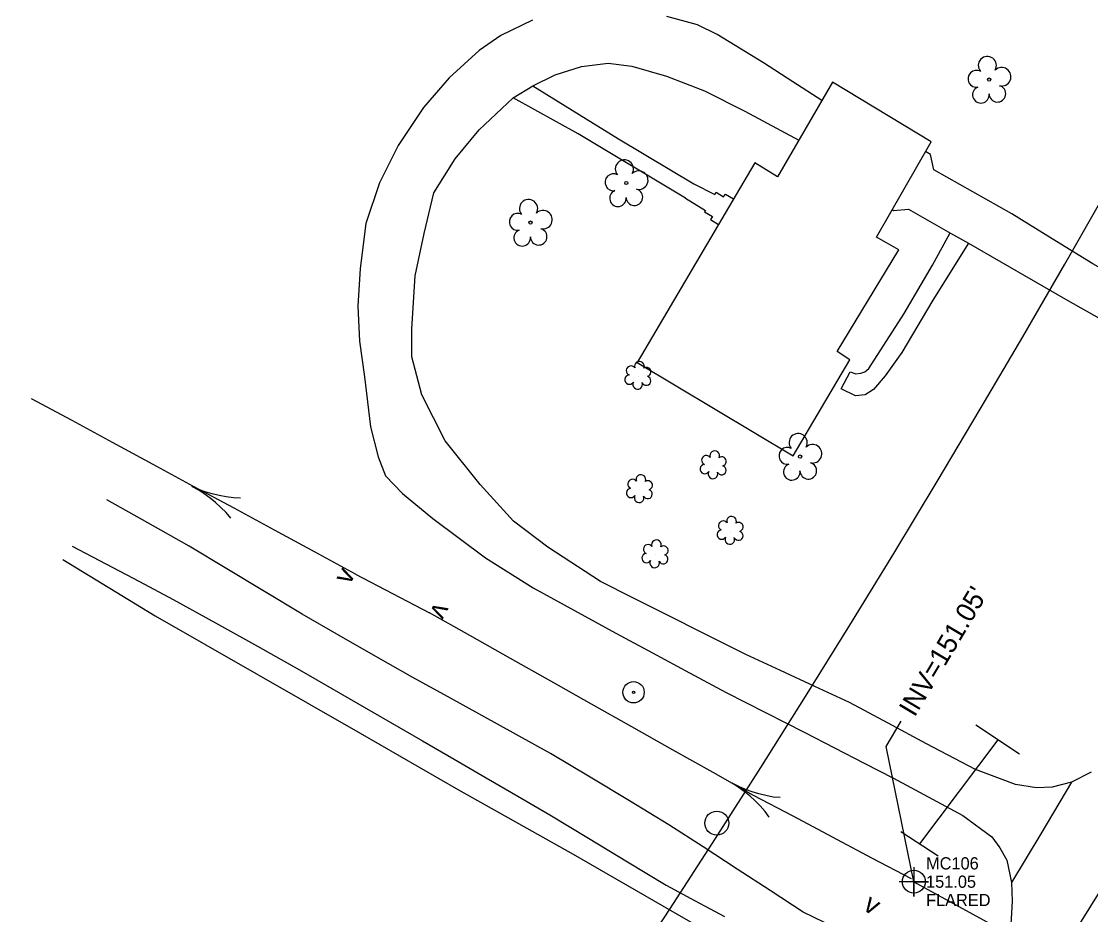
# Model space of a CAD drawing. Extents: x 2262665 to 2270527, y 505476 to 514960.
# Drawn here: x 2265611.2 to 2265830, y 508854 to 509036.7 of the extents above; entities that cross this region are included whole.
import ezdxf

# ---------------------------------------------------------------- set-up
doc = ezdxf.new("R2010")
doc.units = 0
for name, color, linetype in [('Exist Building', 7, 'Continuous'), ('Exist Horizontal Alignment', 7, 'Continuous'), ('Exist Hydro Stream Flow Arrow CELL', 7, 'Continuous'), ('Exist Hydro Stream or Body of Water', 7, 'Continuous'), ('Exist Other Culture Area Outline', 7, 'Continuous'), ('Exist Other Culture Fence Line', 7, 'Continuous'), ('Exist Right of Way Control of Access Line', 7, 'Continuous'), ('Exist Roads Change in Surface', 7, 'Continuous'), ('Exist Roads EOP Other', 7, 'Continuous'), ('Exist Roads EOT', 7, 'Continuous'), ('Exist Roads Soil', 7, 'Continuous'), ('Exist Structure Minor Culvert Topo', 7, 'Continuous'), ('Exist Structure Minor Culvert Topo Terminator', 7, 'Continuous'), ('Exist Structure Minor Head and End Wall', 7, 'Continuous'), ('Exist Structure Minor Pipes RCP 15 Inch', 7, 'Continuous'), ('Exist Structure Minor Pipes RCP 15 Inch Cogo Comment', 7, 'Continuous'), ('Exist Structure Minor Pipes RCP 15 Inch Cogo Elevation', 7, 'Continuous'), ('Exist Structure Minor Pipes RCP 15 Inch Cogo Number', 7, 'Continuous'), ('Exist Structure Minor Pipes RCP 15 Inch Cogo Point CELL', 7, 'Continuous'), ('Exist Structure Minor Pipes RCP 15 Inch Invert', 7, 'Continuous'), ('Exist Structure Minor Pipes RCP 15 Inch Leader', 7, 'Continuous'), ('Exist Utilities Other Located Object CELL', 7, 'Continuous'), ('Exist Utilities Other Pole CELL', 7, 'Continuous'), ('Exist Vegetation Shrub CELL', 7, 'Continuous'), ('Exist Vegetation Tree CELL', 7, 'Continuous')]:
    doc.layers.add(name, color=color, linetype=linetype)

msp = doc.modelspace()

# ---------------------------------------------------------------- linework, layer by layer
at = {"layer": 'Exist Building'}
msp.add_lwpolyline([(2265797.38, 509012.08), (2265777.23, 509024.28), (2265765.98, 509004.92), (2265761.29, 509007.78), (2265737.24, 508966.91), (2265769.13, 508947.85), (2265780.79, 508967.49), (2265778.19, 508969.17), (2265790.76, 508989.96), (2265786.19, 508992.57)], close=True, dxfattribs=at)
at = {"layer": 'Exist Horizontal Alignment'}
msp.add_arc((2263436.25, 510359.19), 2882, 309.60499, 355.6461, dxfattribs=at)
at = {"layer": 'Exist Hydro Stream Flow Arrow CELL'}
for p, q in [((2265650.58, 508939.36), (2265650.58, 508939.36)), ((2265761.05, 508878.4), (2265761.05, 508878.4))]:
    msp.add_line(p, q, dxfattribs=at)
for points in [[(2265656.08, 508939.22), (2265654.61, 508939.27), (2265653.13, 508939.48), (2265651.67, 508939.71), (2265650.26, 508940.05), (2265648.84, 508940.48), (2265647.44, 508940.99), (2265646.09, 508941.57)], [(2265654.06, 508935.11), (2265653.12, 508936.24), (2265652.05, 508937.28), (2265650.97, 508938.29), (2265649.84, 508939.2), (2265648.63, 508940.05), (2265647.37, 508940.86), (2265646.09, 508941.57)], [(2265766.53, 508877.93), (2265765.07, 508878.06), (2265763.6, 508878.36), (2265762.16, 508878.68), (2265760.77, 508879.1), (2265759.38, 508879.61), (2265758.01, 508880.2), (2265756.7, 508880.86)], [(2265764.28, 508873.94), (2265763.41, 508875.12), (2265762.39, 508876.23), (2265761.38, 508877.3), (2265760.3, 508878.27), (2265759.15, 508879.2), (2265757.93, 508880.07), (2265756.7, 508880.86)]]:
    msp.add_lwpolyline(points, dxfattribs=at)
at = {"layer": 'Exist Hydro Stream or Body of Water'}
for points in [[(2265679.62, 508923.66), (2265671.33, 508928.14), (2265663.04, 508932.63), (2265654.75, 508937.11), (2265646.46, 508941.59), (2265638.16, 508946.08), (2265629.87, 508950.56), (2265621.58, 508955.05), (2265613.29, 508959.53)], [(2265793.37, 508861.31), (2265785.29, 508865.58), (2265777.21, 508869.85), (2265769.13, 508874.12), (2265761.05, 508878.4), (2265752.76, 508883.07), (2265744.47, 508887.74), (2265736.17, 508892.4), (2265727.88, 508897.07), (2265719.59, 508901.74), (2265711.3, 508906.41), (2265703.01, 508911.08), (2265694.71, 508915.75)]]:
    msp.add_lwpolyline(points, dxfattribs=at)
at = {"layer": 'Exist Other Culture Area Outline'}
for points in [[(2265715.85, 509023.5), (2265733.4, 509012.68), (2265748.86, 509003.49)], [(2265747.11, 509000.56), (2265725.15, 509013.7), (2265711.88, 509021.04)], [(2265748.86, 509003.49), (2265753.13, 509001.3), (2265753.43, 509001.78), (2265754.92, 509000.82), (2265755.29, 509001.4), (2265756.95, 509000.4)], [(2265747.11, 509000.56), (2265751.23, 508998.03), (2265751.03, 508997.73), (2265752.63, 508996.78), (2265752.23, 508996.17), (2265753.88, 508995.18)], [(2265805.02, 508991.37), (2265797.75, 508979.71), (2265791.41, 508968.97), (2265788.02, 508964.18), (2265785.61, 508961.4), (2265783.9, 508960.31), (2265781.89, 508960.15), (2265778.96, 508961.57), (2265780.81, 508965.05), (2265781.97, 508964.62), (2265783.04, 508964.73), (2265783.86, 508965.02), (2265784.65, 508965.68), (2265791.88, 508976.97), (2265797.71, 508986.87), (2265801.27, 508993.43)]]:
    msp.add_lwpolyline(points, dxfattribs=at)
at = {"layer": 'Exist Other Culture Fence Line'}
msp.add_lwpolyline([(2265619.68, 508926.63), (2265638.62, 508915.13), (2265680.55, 508891.11), (2265700.66, 508879.56), (2265724.16, 508866.35), (2265762.31, 508844.37), (2265717.97, 508792.31)], dxfattribs=at)
at = {"layer": 'Exist Right of Way Control of Access Line'}
for radius, end in [(2754.56, 355.6461), (2954.56, 339.73535)]:
    msp.add_arc((2263436.25, 510359.19), radius, 309.60499, end, dxfattribs=at)
at = {"layer": 'Exist Roads Change in Surface'}
msp.add_lwpolyline([(2265826.1, 508881.12), (2265819.85, 508870.51), (2265813.82, 508860.56)], dxfattribs=at)
at = {"layer": 'Exist Roads EOP Other'}
for points in [[(2265775.04, 509020.52), (2265769.08, 509024.37), (2265763.12, 509028.22), (2265753.6, 509034.01), (2265749.56, 509035.97), (2265743.28, 509037.71)], [(2265715.82, 509036.94), (2265709.35, 509033.85), (2265704.9, 509030.77), (2265698.75, 509025.16), (2265693.49, 509019.11), (2265688.3, 509011.29), (2265684.48, 509003.66), (2265681.72, 508995.34), (2265680.55, 508986.13), (2265680.08, 508978.43), (2265680.42, 508971.28), (2265681.46, 508964.01), (2265682.67, 508953.79), (2265684.25, 508947.66), (2265685.74, 508943.77), (2265689.18, 508940.16), (2265695.43, 508935.06), (2265700.8, 508931.01), (2265706.17, 508926.95), (2265715.93, 508920.87), (2265724.4, 508916.22), (2265732.86, 508911.58), (2265740.4, 508907.54), (2265747.93, 508903.49), (2265755.47, 508899.45), (2265763.52, 508895.34), (2265771.58, 508891.24), (2265777.62, 508888.12), (2265783.66, 508885.01), (2265789.71, 508881.89), (2265796.81, 508878.08), (2265803.92, 508874.27), (2265809.8, 508869.89), (2265811.48, 508867.67), (2265812.89, 508865.14), (2265813.82, 508860.56), (2265813.96, 508856.74), (2265813.65, 508850.79)], [(2265830.16, 508883.15), (2265826.1, 508881.12), (2265822.18, 508880.04), (2265818.93, 508879.91), (2265814.67, 508880.61), (2265806.5, 508883.66), (2265796.47, 508888.94), (2265788.58, 508893.16), (2265780.69, 508897.38), (2265773.62, 508900.65), (2265766.55, 508903.91), (2265759.48, 508907.18), (2265751.26, 508911.3), (2265743.04, 508915.43), (2265736.37, 508918.8), (2265729.7, 508922.17), (2265718.95, 508929.15), (2265711.9, 508934.49), (2265705.12, 508941.97), (2265697.94, 508950.94), (2265693.14, 508960.31), (2265691.1, 508968.07), (2265691.09, 508973.79), (2265691.83, 508984.66), (2265693.62, 508993.31), (2265695.63, 509001.67), (2265700.01, 509008.61), (2265704.91, 509014.5), (2265711.88, 509021.04), (2265715.85, 509023.5), (2265720.46, 509025.77), (2265725.85, 509027.48), (2265731.31, 509028.19), (2265736.17, 509027.58), (2265743.21, 509025.49), (2265751.01, 509022.52), (2265759.25, 509018.33), (2265770.33, 509012.41)], [(2265884.33, 508968.55), (2265879.17, 508967.38), (2265873.94, 508966.34), (2265871.19, 508966.3), (2265866.15, 508966.71), (2265861.73, 508969.31), (2265852.09, 508974.77), (2265844.48, 508979.15), (2265837.47, 508983.14), (2265830.46, 508987.14), (2265822.19, 508992.25), (2265813.93, 508997.35), (2265805.95, 509001.85), (2265797.98, 509006.34), (2265797.27, 509009.51), (2265796.22, 509010.07)], [(2265789.44, 508998.23), (2265789.73, 508998.06), (2265792.8, 508998.29), (2265801.33, 508993.39), (2265805.02, 508991.37), (2265811.65, 508987.54), (2265818.28, 508983.71), (2265824.91, 508979.88), (2265832.25, 508975.72), (2265839.58, 508971.56), (2265848.07, 508966.25), (2265853.84, 508962.64), (2265861.31, 508958.35), (2265863.99, 508955.27), (2265866.59, 508950.54), (2265867.86, 508947.39), (2265869.22, 508942.6)]]:
    msp.add_lwpolyline(points, dxfattribs=at)
at = {"layer": 'Exist Roads EOT'}
msp.add_lwpolyline([(2265966, 509095.96), (2265942.58, 509050.45), (2265904.19, 508979.11), (2265863.41, 508909.33), (2265820.21, 508839.95), (2265775.13, 508772.3)], dxfattribs=at)
at = {"layer": 'Exist Roads Soil'}
for points in [[(2265777.68, 508851.37), (2265771.22, 508854.53), (2265764.47, 508858.93), (2265757.73, 508863.32), (2265750.74, 508867.86), (2265743.75, 508872.4), (2265735.67, 508877.25), (2265727.6, 508882.11), (2265719.53, 508886.96), (2265712.49, 508890.85), (2265705.44, 508894.73), (2265698.4, 508898.61), (2265691.35, 508902.5), (2265683.78, 508906.81), (2265676.22, 508911.12), (2265668.65, 508915.43), (2265660.94, 508920.08), (2265653.24, 508924.73), (2265645.53, 508929.39), (2265637.11, 508934.12), (2265628.69, 508938.85)], [(2265621.58, 508929.36), (2265628.49, 508925.73), (2265635.39, 508922.11), (2265642.3, 508918.49), (2265650.91, 508913.68), (2265659.53, 508908.88), (2265668.15, 508904.08), (2265676.52, 508899.24), (2265684.9, 508894.4), (2265693.28, 508889.56), (2265699.79, 508885.77), (2265706.31, 508881.99), (2265712.83, 508878.2), (2265719.35, 508874.41), (2265727.29, 508869.62), (2265735.23, 508864.83), (2265743.17, 508860.04), (2265749.14, 508856.82), (2265755.11, 508853.6)]]:
    msp.add_lwpolyline(points, dxfattribs=at)
at = {"layer": 'Exist Structure Minor Culvert Topo'}
for p, q in [((2265679.62, 508923.66), (2265694.71, 508915.75)), ((2265811.05, 508889.78), (2265795.04, 508868.51))]:
    msp.add_line(p, q, dxfattribs=at)
at = {"layer": 'Exist Structure Minor Head and End Wall'}
for p, q in [((2265815.49, 508886.85), (2265806.54, 508892.74)), ((2265791.21, 508870.99), (2265798.85, 508866.05))]:
    msp.add_line(p, q, dxfattribs=at)
at = {"layer": 'Exist Structure Minor Pipes RCP 15 Inch'}
msp.add_line((2265793.86, 508860.74), (2265846.5, 508831.94), dxfattribs=at)
at = {"layer": 'Exist Structure Minor Pipes RCP 15 Inch Cogo Point CELL'}
msp.add_lwpolyline([(2265793.86, 508863.74), (2265793.86, 508857.74), (2265793.86, 508860.74), (2265796.86, 508860.74), (2265790.86, 508860.74)], dxfattribs=at)
msp.add_circle((2265793.86, 508860.74), 2.34, dxfattribs=at)
at = {"layer": 'Exist Structure Minor Pipes RCP 15 Inch Leader'}
msp.add_lwpolyline([(2265793.86, 508860.74), (2265788.21, 508888.38), (2265791.28, 508893.54)], dxfattribs=at)
at = {"layer": 'Exist Utilities Other Located Object CELL'}
for radius in [2.18, 0.24]:
    msp.add_circle((2265736.49, 508899.48), radius, dxfattribs=at)
at = {"layer": 'Exist Utilities Other Pole CELL'}
msp.add_circle((2265753.53, 508872.72), 2.46, dxfattribs=at)
at = {"layer": 'Exist Vegetation Shrub CELL'}
for p, q in [((2265737.46, 508964.14), (2265737.46, 508964.14)), ((2265752.87, 508945.84), (2265752.87, 508945.84)), ((2265737.77, 508940.95), (2265737.77, 508940.95)), ((2265756.33, 508932.43), (2265756.33, 508932.43)), ((2265740.96, 508927.61), (2265740.96, 508927.61))]:
    msp.add_line(p, q, dxfattribs=at)
for centre, radius, start, end in [((2265735.98, 508965.27), 0.968, 35.8908, 245.4216), ((2265737.69, 508966.18), 0.99, 334.8391, 200.4717), ((2265739.14, 508965.01), 0.929, 284.4567, 126.0861), ((2265735.66, 508963.43), 0.955, 95.1099, 327.9534), ((2265739.1, 508963.21), 0.937, 204.9913, 73.4601), ((2265737.34, 508962.46), 0.984, 151.2797, 21.387), ((2265751.39, 508946.96), 0.968, 35.8908, 245.4216), ((2265753.1, 508947.88), 0.99, 334.8391, 200.4717), ((2265751.07, 508945.13), 0.955, 95.1099, 327.9534), ((2265754.51, 508944.91), 0.937, 204.9913, 73.4601), ((2265754.55, 508946.71), 0.929, 284.4567, 126.0861), ((2265738, 508942.99), 0.99, 334.8391, 200.4717), ((2265752.75, 508944.15), 0.984, 151.2797, 21.387), ((2265736.28, 508942.08), 0.968, 35.8908, 245.4216), ((2265739.44, 508941.82), 0.929, 284.4567, 126.0861), ((2265735.97, 508940.25), 0.955, 95.1099, 327.9534), ((2265737.64, 508939.27), 0.984, 151.2797, 21.387), ((2265739.4, 508940.02), 0.937, 204.9913, 73.4601), ((2265756.56, 508934.47), 0.99, 334.8391, 200.4717), ((2265754.53, 508931.73), 0.955, 95.1099, 327.9534), ((2265754.84, 508933.56), 0.968, 35.8908, 245.4216), ((2265758, 508933.3), 0.929, 284.4567, 126.0861), ((2265741.19, 508929.65), 0.99, 334.8391, 200.4717), ((2265756.2, 508930.75), 0.984, 151.2797, 21.387), ((2265757.96, 508931.5), 0.937, 204.9913, 73.4601), ((2265739.48, 508928.74), 0.968, 35.8908, 245.4216), ((2265742.64, 508928.48), 0.929, 284.4567, 126.0861), ((2265739.16, 508926.91), 0.955, 95.1099, 327.9534), ((2265740.83, 508925.93), 0.984, 151.2797, 21.387), ((2265742.6, 508926.68), 0.937, 204.9913, 73.4601)]:
    msp.add_arc(centre, radius, start, end, dxfattribs=at)
at = {"layer": 'Exist Vegetation Tree CELL'}
for p, q in [((2265809.28, 509024.81), (2265809.28, 509024.81)), ((2265735.01, 509003.64), (2265735.01, 509003.64)), ((2265715.41, 508995.56), (2265715.41, 508995.56)), ((2265770.58, 508947.69), (2265770.58, 508947.69))]:
    msp.add_line(p, q, dxfattribs=at)
for centre in [(2265809.28, 509024.81), (2265735.01, 509003.64), (2265715.41, 508995.56), (2265770.58, 508947.69)]:
    msp.add_circle(centre, 0.326, dxfattribs=at)
for centre, radius, start, end in [((2265808.9, 509027.68), 1.86, 330.1651, 219.7134), ((2265806.68, 509024.96), 1.73, 62.6636, 279.3457), ((2265811.83, 509025.39), 1.9, 257.1011, 134.1999), ((2265807.58, 509021.68), 1.69, 111.5671, 6.231), ((2265810.96, 509021.91), 1.7, 181.2822, 74.56), ((2265734.62, 509006.51), 1.86, 330.1651, 219.7134), ((2265732.4, 509003.79), 1.73, 62.6636, 279.3457), ((2265737.56, 509004.23), 1.9, 257.1011, 134.1999), ((2265733.3, 509000.52), 1.69, 111.5671, 6.231), ((2265736.68, 509000.74), 1.7, 181.2822, 74.56), ((2265715.02, 508998.43), 1.86, 330.1651, 219.7134), ((2265712.8, 508995.71), 1.73, 62.6636, 279.3457), ((2265717.96, 508996.15), 1.9, 257.1011, 134.1999), ((2265713.7, 508992.44), 1.69, 111.5671, 6.231), ((2265717.08, 508992.66), 1.7, 181.2822, 74.56), ((2265770.2, 508950.56), 1.86, 330.1651, 219.7134), ((2265773.13, 508948.27), 1.9, 257.1011, 134.1999), ((2265767.98, 508947.84), 1.73, 62.6636, 279.3457), ((2265768.88, 508944.56), 1.69, 111.5671, 6.231), ((2265772.26, 508944.79), 1.7, 181.2822, 74.56)]:
    msp.add_arc(centre, radius, start, end, dxfattribs=at)

# ---------------------------------------------------------------- texts
at = {"layer": 'Exist Structure Minor Culvert Topo Terminator'}
for rotation, p in [(62.3469, (2265678.4, 508921.31)), (242.3469, (2265695.94, 508918.1)), (328.2655, (2265783.22, 508855.12))]:
    msp.add_text('v', height=4, rotation=rotation, dxfattribs=at).set_placement(p)
at = {"layer": 'Exist Structure Minor Pipes RCP 15 Inch Cogo Comment'}
msp.add_text('FLARED', height=2.5, dxfattribs=at).set_placement((2265796.36, 508855.74))
at = {"layer": 'Exist Structure Minor Pipes RCP 15 Inch Cogo Elevation'}
msp.add_text('151.05', height=2.5, dxfattribs=at).set_placement((2265796.36, 508859.49))
at = {"layer": 'Exist Structure Minor Pipes RCP 15 Inch Cogo Number'}
msp.add_text('MC106', height=2.5, dxfattribs=at).set_placement((2265796.36, 508863.24))
at = {"layer": 'Exist Structure Minor Pipes RCP 15 Inch Invert'}
msp.add_text("INV=151.05'", height=4, rotation=59.2519, dxfattribs=at).set_placement((2265794.02, 508894.24))

doc.saveas('drawing.dxf')
